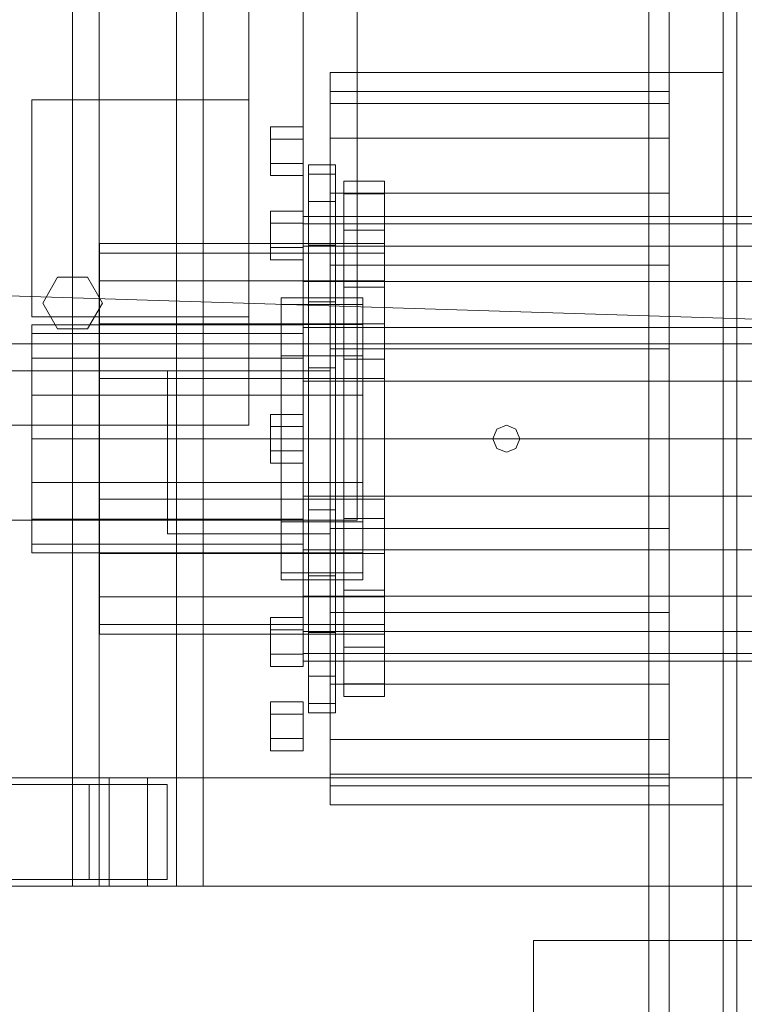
# Model space of a CAD drawing. Header units: millimetres. Extents: x -4395 to 65662, y -65530 to 6847.
# Tile 538 of 656: x 9544 to 9811, y -18494 to -18130. Entities that reach past the tile are written whole.
import ezdxf

# ---------------------------------------------------------------- set-up
doc = ezdxf.new("R2010")
doc.units = ezdxf.units.MM
for name, color, linetype, lineweight in [('COTAS_O', 1, 'Continuous', 0), ('superior_C01', 7, 'Continuous', 0), ('superior_mezcladora', 7, 'Continuous', 0)]:
    doc.layers.add(name, color=color, linetype=linetype, lineweight=lineweight)
doc.dimstyles.new('R19_100', dxfattribs={"dimtxt": 250, "dimasz": 150, "dimexe": 150, "dimexo": 80, "dimgap": 100, "dimtad": 1, "dimtih": 1, "dimtoh": 1, "dimdsep": 46, "dimcen": 0.09, "dimadec": 0, "dimazin": 0, "dimtfac": 1, "dimtdec": 4, "dimtofl": 0, "dimtmove": 0, "dimatfit": 3, "dimfxl": 1, "dimtolj": 1, "dimtzin": 0, "dimarcsym": 0})

# ---------------------------------------------------------------- blocks, each defined once
blk = doc.blocks.new('DIM_R33_37')
at = {"layer": 'COTAS_O'}
for p, q in [((9108.38, -17350), (9063.38, -17500)), ((9808.38, -17350), (9108.38, -17350)), ((9108.38, -18650), (9108.38, -17350)), ((9108.38, -17350), (9153.38, -17500)), ((9108.38, -18650), (9063.38, -18500)), ((9108.38, -18650), (9153.38, -18500)), ((9808.38, -18650), (9108.38, -18650))]:
    blk.add_line(p, q, dxfattribs=at)
blk.add_text('1300 O', height=250, rotation=90, dxfattribs=at).set_placement((9008.38, -18000))

msp = doc.modelspace()

# ---------------------------------------------------------------- linework, layer by layer
at = {"layer": 'superior_C01'}
for p, q in [((9563.324, -17550), (9563.324, -18450)), ((9573.203, -18450), (9573.203, -17550)), ((9601.698, -18450), (9601.698, -17550)), ((9611.577, -17550), (9611.577, -18450)), ((10106.736, -18250), (9410.453, -18228.298)), ((9412.137, -18228.298), (10108.42, -18250)), ((10210.031, -18250), (1105.699, -18250)), ((1107.119, -18250), (10211.451, -18250)), ((9576.866, -18410), (8425.658, -18410)), ((8439.771, -18410), (9590.979, -18410)), ((9822.599, -18410), (9496.424, -18410)), ((9507.714, -18410), (9833.889, -18410)), ((9576.866, -18410), (9576.866, -18450)), ((9590.979, -18410), (9576.866, -18410)), ((9903.042, -18410), (9576.866, -18410)), ((9590.979, -18450), (9590.979, -18410)), ((9590.979, -18410), (9917.154, -18410)), ((9569.532, -18412.5), (9487.679, -18412.5)), ((9516.459, -18412.5), (9598.313, -18412.5)), ((9569.532, -18447.5), (9569.532, -18412.5)), ((9569.532, -18412.5), (9598.313, -18412.5)), ((9598.313, -18412.5), (9598.313, -18447.5)), ((9569.532, -18447.5), (9487.679, -18447.5)), ((9598.313, -18447.5), (9516.459, -18447.5)), ((9598.313, -18447.5), (9569.532, -18447.5)), ((8425.658, -18450), (9576.866, -18450)), ((8439.771, -18450), (9590.979, -18450)), ((9496.424, -18450), (9822.599, -18450)), ((9507.714, -18450), (9833.889, -18450)), ((9563.324, -18450), (9601.698, -18450)), ((9563.324, -18450), (9573.203, -18450)), ((9611.577, -18450), (9573.203, -18450)), ((9576.866, -18450), (9590.979, -18450)), ((9576.866, -18450), (9903.042, -18450)), ((9590.979, -18450), (9917.154, -18450)), ((9611.577, -18450), (9601.698, -18450))]:
    msp.add_line(p, q, dxfattribs=at)
at = {"layer": 'superior_mezcladora'}
for p, q in [((9775.881, -17250), (9775.881, -18750)), ((9783.381, -18750), (9783.381, -17250)), ((9808.381, -18650), (9808.381, -17350)), ((9808.381, -18625), (9808.381, -17375)), ((9803.381, -18600), (9803.381, -17400)), ((9808.381, -17400), (9808.381, -18600)), ((9668.381, -17685), (9668.381, -18315)), ((9628.381, -17720), (9628.381, -18280)), ((9648.381, -17740), (9648.381, -18260)), ((9658.381, -18420), (9658.381, -18150)), ((9658.381, -18150), (9803.381, -18150)), ((9803.381, -18150), (9803.381, -18420)), ((9658.381, -18161.361), (9658.381, -18157)), ((9783.381, -18157), (9658.381, -18157)), ((9783.381, -18157), (9783.381, -18161.361)), ((9548.381, -18240), (9548.381, -18160)), ((9548.381, -18160), (9628.381, -18160)), ((9628.381, -18160), (9628.381, -18240)), ((9658.381, -18161.361), (9658.381, -18174.149)), ((9658.381, -18161.361), (9783.381, -18161.361)), ((9783.381, -18161.361), (9783.381, -18174.149)), ((9636.381, -18174.5), (9636.381, -18170)), ((9648.381, -18170), (9636.381, -18170)), ((9648.381, -18170), (9648.381, -18174.5)), ((9636.381, -18174.5), (9636.381, -18183.5)), ((9636.381, -18174.5), (9648.381, -18174.5)), ((9648.381, -18174.5), (9648.381, -18183.5)), ((9658.381, -18174.149), (9658.381, -18194.49)), ((9658.381, -18174.149), (9783.381, -18174.149)), ((9783.381, -18174.149), (9783.381, -18194.49)), ((9636.381, -18183.5), (9636.381, -18188)), ((9636.381, -18183.5), (9648.381, -18183.5)), ((9648.381, -18183.5), (9648.381, -18188)), ((9650.381, -18187.441), (9650.381, -18184)), ((9660.381, -18184), (9650.381, -18184)), ((9660.381, -18184), (9660.381, -18187.441)), ((9636.381, -18188), (9648.381, -18188)), ((9650.381, -18187.441), (9650.381, -18197.531)), ((9650.381, -18187.441), (9660.381, -18187.441)), ((9660.381, -18187.441), (9660.381, -18197.531)), ((9663.381, -18194.65), (9663.381, -18190)), ((9678.381, -18190), (9663.381, -18190)), ((9678.381, -18190), (9678.381, -18194.65)), ((9658.381, -18194.49), (9658.381, -18221)), ((9658.381, -18194.49), (9783.381, -18194.49)), ((9663.381, -18194.65), (9663.381, -18208.143)), ((9663.381, -18194.65), (9678.381, -18194.65)), ((9678.381, -18194.65), (9678.381, -18208.143)), ((9783.381, -18194.49), (9783.381, -18221)), ((9650.381, -18197.531), (9650.381, -18213.582)), ((9650.381, -18197.531), (9660.381, -18197.531)), ((9660.381, -18197.531), (9660.381, -18213.582)), ((9636.381, -18205.547), (9636.381, -18201.047)), ((9648.381, -18201.047), (9636.381, -18201.047)), ((9648.381, -18201.047), (9648.381, -18205.547)), ((9648.381, -18205.794), (9648.381, -18203)), ((16168.381, -18203), (9648.381, -18203)), ((9636.381, -18205.547), (9636.381, -18214.547)), ((9636.381, -18205.547), (9648.381, -18205.547)), ((9648.381, -18205.547), (9648.381, -18214.547)), ((9648.381, -18205.794), (9648.381, -18213.986)), ((9648.381, -18205.794), (16168.381, -18205.794)), ((9663.381, -18208.143), (9663.381, -18229.16)), ((9663.381, -18208.143), (9678.381, -18208.143)), ((9678.381, -18208.143), (9678.381, -18229.16)), ((9573.381, -18216.524), (9573.381, -18213)), ((9678.381, -18213), (9573.381, -18213)), ((9636.381, -18214.547), (9636.381, -18219.047)), ((9636.381, -18214.547), (9648.381, -18214.547)), ((9648.381, -18213.986), (9648.381, -18227.017)), ((9648.381, -18213.986), (16168.381, -18213.986)), ((9648.381, -18214.547), (9648.381, -18219.047)), ((9650.381, -18213.582), (9650.381, -18234.5)), ((9650.381, -18213.582), (9660.381, -18213.582)), ((9660.381, -18213.582), (9660.381, -18234.5)), ((9678.381, -18213), (9678.381, -18216.524)), ((9573.381, -18216.524), (9573.381, -18226.751)), ((9573.381, -18216.524), (9678.381, -18216.524)), ((9678.381, -18216.524), (9678.381, -18226.751)), ((9636.381, -18219.047), (9648.381, -18219.047)), ((9658.381, -18221), (9658.381, -18251.871)), ((9658.381, -18221), (9783.381, -18221)), ((9783.381, -18221), (9783.381, -18251.871)), ((9552.381, -18235), (9557.881, -18225.474)), ((9557.881, -18225.474), (9568.881, -18225.474)), ((9568.881, -18225.474), (9574.381, -18235)), ((9573.381, -18226.751), (9573.381, -18242.679)), ((9573.381, -18226.751), (9678.381, -18226.751)), ((9648.381, -18227.017), (9648.381, -18244)), ((9648.381, -18227.017), (16168.381, -18227.017)), ((9663.381, -18229.16), (9663.381, -18255.643)), ((9663.381, -18229.16), (9678.381, -18229.16)), ((9678.381, -18226.751), (9678.381, -18242.679)), ((9678.381, -18229.16), (9678.381, -18255.643)), ((9640.381, -18235.545), (9640.381, -18233)), ((9670.381, -18233), (9640.381, -18233)), ((9670.381, -18233), (9670.381, -18235.545)), ((9557.881, -18244.526), (9552.381, -18235)), ((9574.381, -18235), (9568.881, -18244.526)), ((9640.381, -18235.545), (9640.381, -18242.931)), ((9640.381, -18235.545), (9670.381, -18235.545)), ((9650.381, -18234.5), (9650.381, -18258.859)), ((9650.381, -18234.5), (9660.381, -18234.5)), ((9660.381, -18234.5), (9660.381, -18258.859)), ((9670.381, -18235.545), (9670.381, -18242.931)), ((9628.381, -18240), (9548.381, -18240)), ((9548.381, -18246.197), (9548.381, -18243)), ((9648.381, -18243), (9548.381, -18243)), ((9573.381, -18242.679), (9573.381, -18262.751)), ((9573.381, -18242.679), (9678.381, -18242.679)), ((9640.381, -18242.931), (9640.381, -18254.435)), ((9640.381, -18242.931), (9670.381, -18242.931)), ((9648.381, -18243), (9648.381, -18246.197)), ((9648.381, -18244), (9648.381, -18263.777)), ((9648.381, -18244), (16168.381, -18244)), ((9670.381, -18242.931), (9670.381, -18254.435)), ((9678.381, -18242.679), (9678.381, -18262.751)), ((9548.381, -18246.197), (9548.381, -18255.302)), ((9548.381, -18246.197), (9648.381, -18246.197)), ((9568.881, -18244.526), (9557.881, -18244.526)), ((9648.381, -18246.197), (9648.381, -18255.302)), ((9640.381, -18254.435), (9640.381, -18268.931)), ((9640.381, -18254.435), (9670.381, -18254.435)), ((9658.381, -18251.871), (9658.381, -18285)), ((9658.381, -18251.871), (9783.381, -18251.871)), ((9670.381, -18254.435), (9670.381, -18268.931)), ((9783.381, -18251.871), (9783.381, -18285)), ((9548.381, -18255.302), (9548.381, -18268.927)), ((9548.381, -18255.302), (9648.381, -18255.302)), ((9648.381, -18255.302), (9648.381, -18268.927)), ((9650.381, -18258.859), (9650.381, -18285)), ((9650.381, -18258.859), (9660.381, -18258.859)), ((9660.381, -18258.859), (9660.381, -18285)), ((9663.381, -18255.643), (9663.381, -18285)), ((9663.381, -18255.643), (9678.381, -18255.643)), ((9678.381, -18255.643), (9678.381, -18285)), ((9648.381, -18260), (9198.381, -18260)), ((9598.381, -18320), (9598.381, -18260)), ((9598.381, -18260), (9658.381, -18260)), ((9658.381, -18260), (9658.381, -18320)), ((9573.381, -18262.751), (9573.381, -18285)), ((9573.381, -18262.751), (9678.381, -18262.751)), ((9648.381, -18263.777), (9648.381, -18285)), ((9648.381, -18263.777), (16168.381, -18263.777)), ((9678.381, -18262.751), (9678.381, -18285)), ((9548.381, -18268.927), (9548.381, -18285)), ((9548.381, -18268.927), (9648.381, -18268.927)), ((9640.381, -18268.931), (9640.381, -18285)), ((9640.381, -18268.931), (9670.381, -18268.931)), ((9648.381, -18268.927), (9648.381, -18285)), ((9670.381, -18268.931), (9670.381, -18285)), ((9636.381, -18280.5), (9636.381, -18276)), ((9648.381, -18276), (9636.381, -18276)), ((9648.381, -18276), (9648.381, -18280.5)), ((9628.381, -18280), (9218.381, -18280)), ((9636.381, -18280.5), (9636.381, -18289.5)), ((9636.381, -18280.5), (9648.381, -18280.5)), ((9648.381, -18280.5), (9648.381, -18289.5)), ((9719.846, -18281.464), (9723.381, -18280)), ((9723.381, -18280), (9726.917, -18281.464)), ((9718.381, -18285), (9719.846, -18281.464)), ((9726.917, -18281.464), (9728.381, -18285)), ((9548.381, -18285), (9548.381, -18301.073)), ((9548.381, -18285), (9648.381, -18285)), ((9573.381, -18285), (9573.381, -18307.249)), ((9573.381, -18285), (9678.381, -18285)), ((9640.381, -18285), (9640.381, -18301.069)), ((9640.381, -18285), (9670.381, -18285)), ((9648.381, -18285), (9648.381, -18306.223)), ((9648.381, -18285), (16168.381, -18285)), ((9648.381, -18285), (9648.381, -18301.073)), ((9650.381, -18285), (9650.381, -18311.141)), ((9650.381, -18285), (9660.381, -18285)), ((9658.381, -18285), (9658.381, -18318.129)), ((9658.381, -18285), (9783.381, -18285)), ((9660.381, -18285), (9660.381, -18311.141)), ((9663.381, -18285), (9663.381, -18314.357)), ((9663.381, -18285), (9678.381, -18285)), ((9670.381, -18285), (9670.381, -18301.069)), ((9678.381, -18285), (9678.381, -18307.249)), ((9678.381, -18285), (9678.381, -18314.357)), ((9719.846, -18288.536), (9718.381, -18285)), ((9728.381, -18285), (9726.917, -18288.536)), ((9783.381, -18285), (9783.381, -18318.129)), ((9636.381, -18289.5), (9636.381, -18294)), ((9636.381, -18289.5), (9648.381, -18289.5)), ((9648.381, -18289.5), (9648.381, -18294)), ((9723.381, -18290), (9719.846, -18288.536)), ((9726.917, -18288.536), (9723.381, -18290)), ((9636.381, -18294), (9648.381, -18294)), ((9548.381, -18301.073), (9548.381, -18314.698)), ((9548.381, -18301.073), (9648.381, -18301.073)), ((9640.381, -18301.069), (9640.381, -18315.565)), ((9640.381, -18301.069), (9670.381, -18301.069)), ((9648.381, -18301.073), (9648.381, -18314.698)), ((9670.381, -18301.069), (9670.381, -18315.565)), ((9573.381, -18307.249), (9573.381, -18327.321)), ((9573.381, -18307.249), (9678.381, -18307.249)), ((9648.381, -18306.223), (9648.381, -18326)), ((9648.381, -18306.223), (16168.381, -18306.223)), ((9678.381, -18307.249), (9678.381, -18327.321)), ((9650.381, -18311.141), (9650.381, -18335.5)), ((9650.381, -18311.141), (9660.381, -18311.141)), ((9660.381, -18311.141), (9660.381, -18335.5)), ((9668.381, -18315), (9158.381, -18315)), ((9548.381, -18314.698), (9548.381, -18323.803)), ((9548.381, -18314.698), (9648.381, -18314.698)), ((9640.381, -18315.565), (9640.381, -18327.069)), ((9640.381, -18315.565), (9670.381, -18315.565)), ((9648.381, -18314.698), (9648.381, -18323.803)), ((9663.381, -18314.357), (9663.381, -18340.84)), ((9663.381, -18314.357), (9678.381, -18314.357)), ((9670.381, -18315.565), (9670.381, -18327.069)), ((9678.381, -18314.357), (9678.381, -18340.84)), ((9658.381, -18320), (9598.381, -18320)), ((9658.381, -18318.129), (9658.381, -18349)), ((9658.381, -18318.129), (9783.381, -18318.129)), ((9783.381, -18318.129), (9783.381, -18349)), ((9548.381, -18323.803), (9548.381, -18327)), ((9548.381, -18323.803), (9648.381, -18323.803)), ((9648.381, -18323.803), (9648.381, -18327)), ((9548.381, -18327), (9648.381, -18327)), ((9573.381, -18327.321), (9573.381, -18343.249)), ((9573.381, -18327.321), (9678.381, -18327.321)), ((9640.381, -18327.069), (9640.381, -18334.455)), ((9640.381, -18327.069), (9670.381, -18327.069)), ((9648.381, -18326), (9648.381, -18342.983)), ((9648.381, -18326), (16168.381, -18326)), ((9670.381, -18327.069), (9670.381, -18334.455)), ((9678.381, -18327.321), (9678.381, -18343.249)), ((9640.381, -18334.455), (9640.381, -18337)), ((9640.381, -18334.455), (9670.381, -18334.455)), ((9670.381, -18334.455), (9670.381, -18337)), ((9640.381, -18337), (9670.381, -18337)), ((9650.381, -18335.5), (9650.381, -18356.418)), ((9650.381, -18335.5), (9660.381, -18335.5)), ((9660.381, -18335.5), (9660.381, -18356.418)), ((9663.381, -18340.84), (9663.381, -18361.857)), ((9663.381, -18340.84), (9678.381, -18340.84)), ((9678.381, -18340.84), (9678.381, -18361.857)), ((9573.381, -18343.249), (9573.381, -18353.476)), ((9573.381, -18343.249), (9678.381, -18343.249)), ((9648.381, -18342.983), (9648.381, -18356.014)), ((9648.381, -18342.983), (16168.381, -18342.983)), ((9678.381, -18343.249), (9678.381, -18353.476)), ((9658.381, -18349), (9658.381, -18375.51)), ((9658.381, -18349), (9783.381, -18349)), ((9783.381, -18349), (9783.381, -18375.51)), ((9636.381, -18355.453), (9636.381, -18350.953)), ((9648.381, -18350.953), (9636.381, -18350.953)), ((9648.381, -18350.953), (9648.381, -18355.453)), ((9573.381, -18353.476), (9573.381, -18357)), ((9573.381, -18353.476), (9678.381, -18353.476)), ((9636.381, -18355.453), (9636.381, -18364.453)), ((9636.381, -18355.453), (9648.381, -18355.453)), ((9648.381, -18355.453), (9648.381, -18364.453)), ((9648.381, -18356.014), (9648.381, -18364.206)), ((9648.381, -18356.014), (16168.381, -18356.014)), ((9650.381, -18356.418), (9650.381, -18372.469)), ((9650.381, -18356.418), (9660.381, -18356.418)), ((9660.381, -18356.418), (9660.381, -18372.469)), ((9678.381, -18353.476), (9678.381, -18357)), ((9573.381, -18357), (9678.381, -18357)), ((9663.381, -18361.857), (9663.381, -18375.35)), ((9663.381, -18361.857), (9678.381, -18361.857)), ((9678.381, -18361.857), (9678.381, -18375.35)), ((9636.381, -18364.453), (9636.381, -18368.953)), ((9636.381, -18364.453), (9648.381, -18364.453)), ((9648.381, -18364.206), (9648.381, -18367)), ((9648.381, -18364.206), (16168.381, -18364.206)), ((9648.381, -18364.453), (9648.381, -18368.953)), ((9648.381, -18367), (16168.381, -18367)), ((9636.381, -18368.953), (9648.381, -18368.953)), ((9650.381, -18372.469), (9650.381, -18382.559)), ((9650.381, -18372.469), (9660.381, -18372.469)), ((9660.381, -18372.469), (9660.381, -18382.559)), ((9658.381, -18375.51), (9658.381, -18395.851)), ((9658.381, -18375.51), (9783.381, -18375.51)), ((9663.381, -18375.35), (9663.381, -18380)), ((9663.381, -18375.35), (9678.381, -18375.35)), ((9678.381, -18375.35), (9678.381, -18380)), ((9783.381, -18375.51), (9783.381, -18395.851)), ((9636.381, -18386.5), (9636.381, -18382)), ((9648.381, -18382), (9636.381, -18382)), ((9648.381, -18382), (9648.381, -18386.5)), ((9663.381, -18380), (9678.381, -18380)), ((9650.381, -18382.559), (9650.381, -18386)), ((9650.381, -18382.559), (9660.381, -18382.559)), ((9660.381, -18382.559), (9660.381, -18386)), ((9636.381, -18386.5), (9636.381, -18395.5)), ((9636.381, -18386.5), (9648.381, -18386.5)), ((9648.381, -18386.5), (9648.381, -18395.5)), ((9650.381, -18386), (9660.381, -18386)), ((9636.381, -18395.5), (9636.381, -18400)), ((9636.381, -18395.5), (9648.381, -18395.5)), ((9648.381, -18395.5), (9648.381, -18400)), ((9658.381, -18395.851), (9658.381, -18408.639)), ((9658.381, -18395.851), (9783.381, -18395.851)), ((9783.381, -18395.851), (9783.381, -18408.639)), ((9636.381, -18400), (9648.381, -18400)), ((9658.381, -18408.639), (9658.381, -18413)), ((9658.381, -18408.639), (9783.381, -18408.639)), ((9783.381, -18408.639), (9783.381, -18413)), ((9658.381, -18413), (9783.381, -18413)), ((9803.381, -18420), (9658.381, -18420)), ((9733.381, -18630), (9733.381, -18470)), ((9733.381, -18470), (9933.381, -18470))]:
    msp.add_line(p, q, dxfattribs=at)

# ---------------------------------------------------------------- dimensions: what is measured, and where the dimension line sits
at = {"layer": 'COTAS_O'}
dim = msp.add_aligned_dim(p1=(9808.381, -18650), p2=(9808.381, -17350), distance=700, text='<> O', dimstyle='R19_100', dxfattribs=at)
dim.commit()
dim.dimension.update_dxf_attribs({"geometry": 'DIM_R33_37', "text_midpoint": (9108.381, -18000)})

doc.saveas('drawing.dxf')
